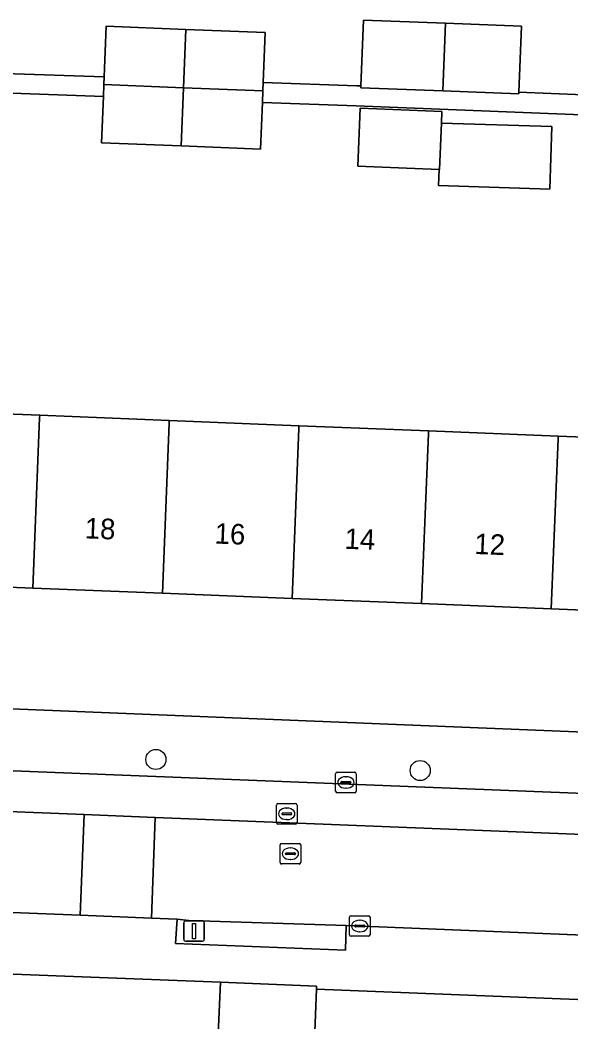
# Model space of a CAD drawing. Extents: x 160732 to 162107, y 387428 to 388479.
# Drawn here: x 161340.27 to 161367.08, y 387607.2 to 387655.98 of the extents above; entities that cross this region are included whole.
import ezdxf

# ---------------------------------------------------------------- set-up
doc = ezdxf.new("R2010")
doc.units = 0
for name, color, linetype in [('IMGEO_Boom', 7, 'Continuous'), ('IMGEO_Erf', 7, 'Continuous'), ('IMGEO_Kolk', 7, 'Continuous'), ('IMGEO_Lichtmast', 7, 'Continuous'), ('IMGEO_Pand', 7, 'Continuous'), ('IMGEO_Pand_nummerreeks', 7, 'Continuous'), ('IMGEO_Parkeervlak_open', 7, 'Continuous'), ('IMGEO_Rijbaan_lokaal_open', 7, 'Continuous'), ('IMGEO_Rioolput', 7, 'Continuous'), ('IMGEO_Voetpad_open', 7, 'Continuous')]:
    doc.layers.add(name, color=color, linetype=linetype)

msp = doc.modelspace()

# ---------------------------------------------------------------- linework, layer by layer
at = {"layer": 'IMGEO_Boom'}
for centre in [(161346.883, 387619.977), (161359.746, 387619.438)]:
    msp.add_circle(centre, 0.489, dxfattribs=at)
at = {"layer": 'IMGEO_Erf'}
for points in [[(161339.518, 387653.377), (161344.364, 387653.208), (161344.462, 387655.676), (161348.332, 387655.522), (161352.198, 387655.368), (161352.101, 387652.938), (161356.661, 387652.779), (161356.858, 387652.771), (161356.986, 387655.981), (161360.975, 387655.822), (161364.672, 387655.675), (161364.544, 387652.468), (161369.269, 387652.282)], [(161369.232, 387651.308), (161356.624, 387651.805), (161352.063, 387651.973), (161351.972, 387649.697), (161348.106, 387649.851), (161344.236, 387650.005), (161344.326, 387652.259), (161331.408, 387652.736), (161318.797, 387653.212), (161305.535, 387653.723), (161297.456, 387654.002)], [(161296.952, 387638.508), (161303.379, 387638.251), (161309.687, 387637.998), (161315.995, 387637.745), (161322.303, 387637.493), (161328.612, 387637.24), (161334.92, 387636.988), (161341.228, 387636.735), (161347.536, 387636.483), (161353.844, 387636.23), (161360.152, 387635.977), (161366.46, 387635.725), (161372.769, 387635.472)], [(161300.618, 387582.965), (161303.023, 387582.864), (161303.149, 387585.869), (161307.032, 387585.706), (161310.707, 387585.552), (161310.581, 387582.547), (161313.206, 387582.437), (161313.326, 387585.442), (161319.621, 387585.178), (161325.917, 387584.914), (161332.212, 387584.65), (161338.131, 387584.402), (161338.013, 387581.584), (161338.223, 387581.575), (161338.39, 387585.55), (161343.582, 387585.333), (161343.54, 387584.167), (161343.538, 387584.122), (161347.598, 387583.952), (161347.484, 387581.218), (161348.781, 387581.205), (161350.027, 387609.14), (161295.346, 387611.244)], [(161396.894, 387607.128), (161354.697, 387608.799), (161353.887, 387588.126)]]:
    msp.add_lwpolyline(points, dxfattribs=at)
for points in [[(161356.82, 387651.693), (161360.804, 387651.535), (161360.781, 387650.965), (161366.144, 387650.802), (161366.051, 387647.753), (161360.629, 387647.917), (161360.66, 387648.702), (161356.707, 387648.86)], [(161397.784, 387626.046), (161391.357, 387626.303), (161385.049, 387626.556), (161378.741, 387626.809), (161372.432, 387627.061), (161366.124, 387627.314), (161359.816, 387627.566), (161353.508, 387627.819), (161347.2, 387628.071), (161340.892, 387628.324), (161334.584, 387628.577), (161328.275, 387628.829), (161321.967, 387629.082), (161315.659, 387629.334), (161309.351, 387629.587), (161303.043, 387629.84), (161296.615, 387630.097), (161296.376, 387624.211), (161394.861, 387620.206), (161397.417, 387620.182), (161397.549, 387620.176)]]:
    msp.add_lwpolyline(points, close=True, dxfattribs=at)
at = {"layer": 'IMGEO_Kolk'}
for p, q in [((161355.629, 387618.434), (161355.629, 387619.286)), ((161355.704, 387619.36), (161356.556, 387619.36)), ((161356.117, 387619.14), (161356.142, 387619.14)), ((161356.63, 387619.286), (161356.63, 387618.434)), ((161355.888, 387618.854), (161355.888, 387618.866)), ((161356.326, 387618.817), (161355.928, 387618.817)), ((161355.931, 387618.903), (161356.329, 387618.903)), ((161356.14, 387618.58), (161356.115, 387618.58)), ((161356.372, 387618.866), (161356.372, 387618.854)), ((161356.556, 387618.36), (161355.704, 387618.36)), ((161356.303, 387611.443), (161356.303, 387612.295)), ((161356.378, 387612.369), (161357.23, 387612.369)), ((161357.304, 387612.295), (161357.304, 387611.443)), ((161356.562, 387611.863), (161356.562, 387611.875)), ((161357, 387611.826), (161356.602, 387611.826)), ((161356.605, 387611.912), (161357.003, 387611.912)), ((161356.791, 387612.149), (161356.816, 387612.149)), ((161357.046, 387611.875), (161357.046, 387611.863)), ((161357.23, 387611.369), (161356.378, 387611.369)), ((161356.814, 387611.589), (161356.789, 387611.589))]:
    msp.add_line(p, q, dxfattribs=at)
for points in [[(161355.629, 387618.434), (161355.629, 387619.286)], [(161355.704, 387619.36), (161356.556, 387619.36)], [(161356.63, 387619.286), (161356.63, 387618.434)], [(161356.556, 387618.36), (161355.704, 387618.36)], [(161356.303, 387611.443), (161356.303, 387612.295)], [(161356.378, 387612.369), (161357.23, 387612.369)], [(161357.304, 387612.295), (161357.304, 387611.443)], [(161357.23, 387611.369), (161356.378, 387611.369)]]:
    msp.add_lwpolyline(points, dxfattribs=at)
for centre, radius, start, end in [((161355.706, 387619.284), 0.0765, 91.552, 178.448), ((161355.706, 387619.284), 0.0765, 91.552, 178.448), ((161356.554, 387619.284), 0.0765, 1.552, 88.448), ((161356.554, 387619.284), 0.0765, 1.552, 88.448), ((161355.928, 387618.863), 0.0403, 85.8775, 175.7526), ((161355.925, 387618.853), 0.0366, 178.938, 274.7102), ((161356.329, 387618.86), 0.043, 264.8664, 352.4533), ((161356.333, 387618.865), 0.0386, 1.7309, 96.639), ((161355.706, 387618.436), 0.0765, 181.552, 268.448), ((161355.706, 387618.436), 0.0765, 181.552, 268.448), ((161356.554, 387618.436), 0.0765, 271.552, 358.448), ((161356.554, 387618.436), 0.0765, 271.552, 358.448), ((161356.38, 387612.293), 0.0765, 91.552, 178.448), ((161356.38, 387612.293), 0.0765, 91.552, 178.448), ((161357.228, 387612.293), 0.0765, 1.552, 88.448), ((161357.228, 387612.293), 0.0765, 1.552, 88.448), ((161356.602, 387611.872), 0.0403, 85.8775, 175.7526), ((161356.599, 387611.862), 0.0366, 178.938, 274.7102), ((161357.003, 387611.869), 0.043, 264.8664, 352.4533), ((161357.007, 387611.874), 0.0386, 1.7309, 96.639), ((161356.38, 387611.445), 0.0765, 181.552, 268.448), ((161356.38, 387611.445), 0.0765, 181.552, 268.448), ((161357.228, 387611.445), 0.0765, 271.552, 358.448), ((161357.228, 387611.445), 0.0765, 271.552, 358.448)]:
    msp.add_arc(centre, radius, start, end, dxfattribs=at)
for centre, major_axis, ratio, start_param, end_param in [((161356.116, 387618.86), (-0.387, 0.002), 0.722429, 4.712389, 7.853982), ((161356.141, 387618.86), (-0.39, 0.002), 0.717154, 1.570796, 4.712389), ((161356.79, 387611.869), (-0.387, 0.002), 0.722429, 4.712389, 7.853982), ((161356.815, 387611.869), (-0.39, 0.002), 0.717154, 1.570796, 4.712389)]:
    msp.add_ellipse(centre, major_axis=major_axis, ratio=ratio, start_param=start_param, end_param=end_param, dxfattribs=at)
at = {"layer": 'IMGEO_Lichtmast'}
for p, q in [((161348.242, 387611.224), (161348.242, 387612.024)), ((161348.242, 387612.024), (161348.242, 387611.224)), ((161348.342, 387612.124), (161349.132, 387612.124)), ((161349.132, 387612.124), (161348.342, 387612.124)), ((161349.232, 387612.024), (161349.232, 387611.224)), ((161349.232, 387611.224), (161349.232, 387612.024)), ((161349.132, 387611.124), (161348.342, 387611.124)), ((161348.342, 387611.124), (161349.132, 387611.124))]:
    msp.add_line(p, q, dxfattribs=at)
msp.add_lwpolyline([(161348.662, 387611.999), (161348.812, 387611.999), (161348.812, 387611.249), (161348.662, 387611.249), (161348.662, 387611.999)], dxfattribs=at)
for centre, start, end in [((161348.342, 387612.024), 90, 180), ((161348.342, 387612.024), 90, 180), ((161349.132, 387612.024), 0, 90), ((161349.132, 387612.024), 360, 90), ((161348.342, 387611.224), 180, 270), ((161348.342, 387611.224), 180, 270), ((161349.132, 387611.224), 270, 0), ((161349.132, 387611.224), 270, 0)]:
    msp.add_arc(centre, 0.1, start, end, dxfattribs=at)
at = {"layer": 'IMGEO_Pand'}
for points in [[(161348.332, 387655.522), (161344.462, 387655.676), (161344.364, 387653.208), (161344.349, 387652.841), (161348.219, 387652.687)], [(161360.975, 387655.822), (161356.986, 387655.981), (161356.858, 387652.771), (161356.855, 387652.687), (161360.843, 387652.528)], [(161360.975, 387655.822), (161360.843, 387652.528), (161364.541, 387652.381), (161364.544, 387652.468), (161364.672, 387655.675)], [(161348.332, 387655.522), (161348.219, 387652.687), (161352.085, 387652.533), (161352.101, 387652.938), (161352.198, 387655.368)], [(161348.219, 387652.687), (161344.349, 387652.841), (161344.326, 387652.259), (161344.236, 387650.005), (161348.106, 387649.851)], [(161352.063, 387651.973), (161352.085, 387652.533), (161348.219, 387652.687), (161348.106, 387649.851), (161351.972, 387649.697)], [(161360.781, 387650.965), (161360.804, 387651.535), (161356.82, 387651.693), (161356.707, 387648.86), (161360.66, 387648.702), (161360.691, 387648.701)], [(161366.144, 387650.802), (161360.781, 387650.965), (161360.691, 387648.701), (161360.66, 387648.702), (161360.629, 387647.917), (161366.051, 387647.753)], [(161341.223, 387636.606), (161341.228, 387636.735), (161334.92, 387636.988), (161334.915, 387636.859), (161334.584, 387628.577), (161340.892, 387628.324)], [(161340.892, 387628.324), (161347.2, 387628.071), (161347.531, 387636.353), (161347.536, 387636.483), (161341.228, 387636.735), (161341.223, 387636.606)], [(161353.839, 387636.1), (161353.844, 387636.23), (161347.536, 387636.483), (161347.531, 387636.353), (161347.2, 387628.071), (161353.508, 387627.819)], [(161353.508, 387627.819), (161359.816, 387627.566), (161360.147, 387635.847), (161360.152, 387635.977), (161353.844, 387636.23), (161353.839, 387636.1)], [(161366.455, 387635.594), (161366.46, 387635.725), (161360.152, 387635.977), (161360.147, 387635.847), (161359.816, 387627.566), (161366.124, 387627.314)], [(161366.124, 387627.314), (161372.432, 387627.061), (161372.764, 387635.341), (161372.769, 387635.472), (161366.46, 387635.725), (161366.455, 387635.594)]]:
    msp.add_lwpolyline(points, close=True, dxfattribs=at)
at = {"layer": 'IMGEO_Parkeervlak_open'}
for points in [[(161418.868, 387616.287), (161290.826, 387621.371)], [(161273.653, 387620.056), (161343.386, 387617.292), (161346.839, 387617.155), (161408.113, 387614.711), (161411.581, 387614.585), (161422.245, 387614.14)]]:
    msp.add_lwpolyline(points, dxfattribs=at)
at = {"layer": 'IMGEO_Rijbaan_lokaal_open'}
for points in [[(161273.653, 387620.056), (161272.605, 387620.102), (161272.446, 387615.211), (161289.172, 387614.484), (161312.936, 387613.577), (161343.203, 387612.394), (161343.386, 387617.292)], [(161343.386, 387617.292), (161343.203, 387612.394), (161346.661, 387612.253), (161346.839, 387617.155)], [(161346.839, 387617.155), (161346.661, 387612.253), (161347.913, 387612.202), (161348.486, 387612.138), (161356.144, 387611.896), (161407.95, 387609.79), (161408.113, 387614.711)]]:
    msp.add_lwpolyline(points, close=True, dxfattribs=at)
msp.add_lwpolyline([(161353.887, 387588.126), (161354.697, 387608.799), (161354.703, 387608.945), (161350.027, 387609.14), (161348.781, 387581.205), (161355.507, 387581.001)], dxfattribs=at)
at = {"layer": 'IMGEO_Rioolput'}
for p, q in [((161352.749, 387616.907), (161352.749, 387617.759)), ((161352.824, 387617.833), (161353.676, 387617.833)), ((161353.237, 387617.613), (161353.262, 387617.613)), ((161353.75, 387617.759), (161353.75, 387616.907)), ((161353.008, 387617.327), (161353.008, 387617.339)), ((161353.446, 387617.29), (161353.048, 387617.29)), ((161353.051, 387617.376), (161353.449, 387617.376)), ((161353.492, 387617.339), (161353.492, 387617.327)), ((161353.676, 387616.833), (161352.824, 387616.833)), ((161353.26, 387617.053), (161353.235, 387617.053)), ((161352.927, 387614.963), (161352.927, 387615.815)), ((161353.002, 387615.889), (161353.854, 387615.889)), ((161353.415, 387615.669), (161353.44, 387615.669)), ((161353.928, 387615.815), (161353.928, 387614.963)), ((161353.186, 387615.383), (161353.186, 387615.395)), ((161353.624, 387615.346), (161353.226, 387615.346)), ((161353.229, 387615.432), (161353.627, 387615.432)), ((161353.67, 387615.395), (161353.67, 387615.383)), ((161353.854, 387614.889), (161353.002, 387614.889)), ((161353.438, 387615.109), (161353.413, 387615.109))]:
    msp.add_line(p, q, dxfattribs=at)
for points in [[(161352.749, 387616.907), (161352.749, 387617.759)], [(161352.824, 387617.833), (161353.676, 387617.833)], [(161353.75, 387617.759), (161353.75, 387616.907)], [(161353.676, 387616.833), (161352.824, 387616.833)], [(161352.927, 387614.963), (161352.927, 387615.815)], [(161353.002, 387615.889), (161353.854, 387615.889)], [(161353.928, 387615.815), (161353.928, 387614.963)], [(161353.854, 387614.889), (161353.002, 387614.889)]]:
    msp.add_lwpolyline(points, dxfattribs=at)
for centre, radius, start, end in [((161352.826, 387617.757), 0.0765, 91.552, 178.448), ((161352.826, 387617.757), 0.0765, 91.552, 178.448), ((161353.674, 387617.757), 0.0765, 1.552, 88.448), ((161353.674, 387617.757), 0.0765, 1.552, 88.448), ((161353.048, 387617.336), 0.0403, 85.8775, 175.7526), ((161353.045, 387617.326), 0.0366, 178.938, 274.7102), ((161353.449, 387617.333), 0.043, 264.8664, 352.4533), ((161353.453, 387617.338), 0.0386, 1.7309, 96.639), ((161352.826, 387616.909), 0.0765, 181.552, 268.448), ((161352.826, 387616.909), 0.0765, 181.552, 268.448), ((161353.674, 387616.909), 0.0765, 271.552, 358.448), ((161353.674, 387616.909), 0.0765, 271.552, 358.448), ((161353.004, 387615.813), 0.0765, 91.552, 178.448), ((161353.004, 387615.813), 0.0765, 91.552, 178.448), ((161353.852, 387615.813), 0.0765, 1.552, 88.448), ((161353.852, 387615.813), 0.0765, 1.552, 88.448), ((161353.226, 387615.392), 0.0403, 85.8775, 175.7526), ((161353.223, 387615.382), 0.0366, 178.938, 274.7102), ((161353.627, 387615.389), 0.043, 264.8664, 352.4533), ((161353.631, 387615.394), 0.0386, 1.7309, 96.639), ((161353.004, 387614.965), 0.0765, 181.552, 268.448), ((161353.004, 387614.965), 0.0765, 181.552, 268.448), ((161353.852, 387614.965), 0.0765, 271.552, 358.448), ((161353.852, 387614.965), 0.0765, 271.552, 358.448)]:
    msp.add_arc(centre, radius, start, end, dxfattribs=at)
for centre, major_axis, ratio, start_param, end_param in [((161353.236, 387617.333), (-0.387, 0.002), 0.722429, 4.712389, 7.853982), ((161353.261, 387617.333), (-0.39, 0.002), 0.717154, 1.570796, 4.712389), ((161353.414, 387615.389), (-0.387, 0.002), 0.722429, 4.712389, 7.853982), ((161353.439, 387615.389), (-0.39, 0.002), 0.717154, 1.570796, 4.712389)]:
    msp.add_ellipse(centre, major_axis=major_axis, ratio=ratio, start_param=start_param, end_param=end_param, dxfattribs=at)
at = {"layer": 'IMGEO_Voetpad_open'}
for points in [[(161297.456, 387654.002), (161305.535, 387653.723), (161318.797, 387653.212), (161331.408, 387652.736), (161344.326, 387652.259), (161344.349, 387652.841), (161344.364, 387653.208), (161339.518, 387653.377), (161335.627, 387653.532), (161331.731, 387653.687), (161326.889, 387653.88), (161323.016, 387654.034), (161319.126, 387654.189), (161306.226, 387654.644), (161305.573, 387654.697), (161304.104, 387654.747), (161297.212, 387654.985)], [(161369.269, 387652.282), (161364.544, 387652.468), (161364.541, 387652.381), (161360.843, 387652.528), (161356.855, 387652.687), (161356.858, 387652.771), (161356.661, 387652.779), (161352.101, 387652.938), (161352.085, 387652.533), (161352.063, 387651.973), (161356.624, 387651.805), (161369.232, 387651.308)], [(161421.33, 387619.212), (161419, 387619.277), (161398.822, 387620.123), (161397.549, 387620.176), (161397.417, 387620.182), (161394.861, 387620.206), (161296.376, 387624.211), (161294.978, 387624.268), (161289.236, 387624.502), (161277.368, 387624.929), (161273.516, 387625.067)], [(161276.454, 387621.763), (161277.37, 387621.762), (161286.039, 387621.528), (161286.077, 387622.715), (161290.881, 387622.56), (161290.826, 387621.371), (161418.868, 387616.287)], [(161422.811, 387609.126), (161411.375, 387609.658), (161407.95, 387609.79), (161356.144, 387611.896), (161356.112, 387610.696), (161347.841, 387611.016), (161347.913, 387612.202), (161346.661, 387612.253), (161343.203, 387612.394), (161312.936, 387613.577), (161289.172, 387614.484), (161272.446, 387615.211), (161271.428, 387615.232), (161270.821, 387611.482)], [(161272.842, 387612.109), (161293.778, 387611.304), (161295.346, 387611.244), (161350.027, 387609.14), (161354.703, 387608.945), (161354.697, 387608.799), (161396.894, 387607.128), (161398.295, 387607.073), (161409.384, 387606.634), (161415.333, 387606.399), (161420.803, 387606.202)]]:
    msp.add_lwpolyline(points, dxfattribs=at)
msp.add_lwpolyline([(161356.144, 387611.896), (161348.486, 387612.138), (161347.913, 387612.202), (161347.841, 387611.016), (161356.112, 387610.696)], close=True, dxfattribs=at)

# ---------------------------------------------------------------- texts
at = {"layer": 'IMGEO_Pand_nummerreeks'}
for s, p in [('18', (161343.407, 387630.746)), ('16', (161349.727, 387630.493)), ('14', (161356.05, 387630.239)), ('12', (161362.37, 387629.986))]:
    msp.add_text(s, height=1, rotation=357.707, dxfattribs=at).set_placement(p)

doc.saveas('drawing.dxf')
